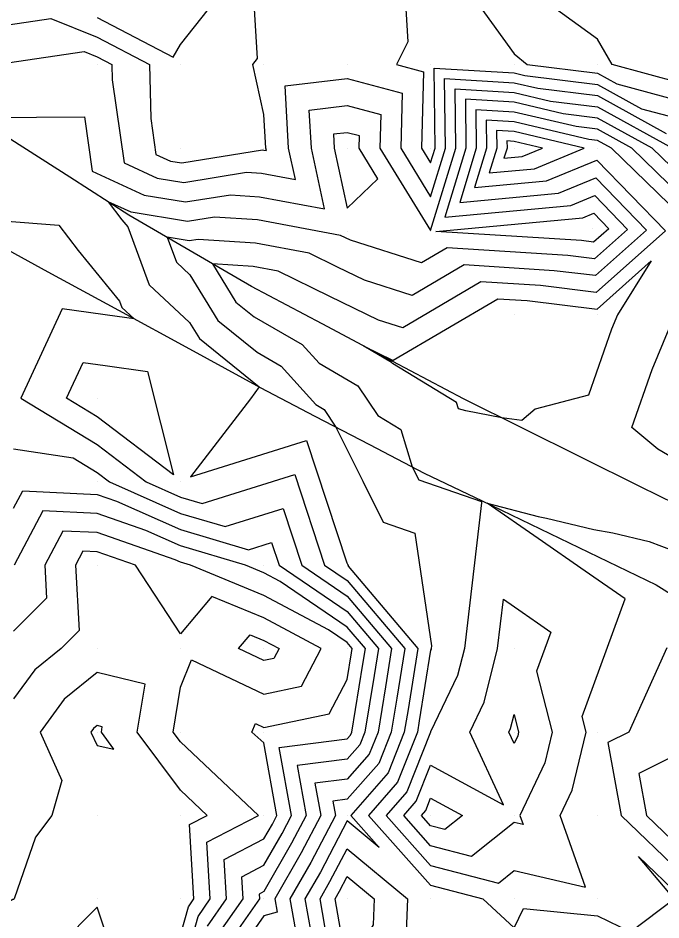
# Model space of a CAD drawing. Extents: x 2188792 to 2191981, y 386090 to 389710.
# Drawn here: x 2190290.7 to 2190367.8, y 388137.7 to 388245.8 of the extents above; entities that cross this region are included whole.
import ezdxf

# ---------------------------------------------------------------- set-up
doc = ezdxf.new("R2010")
doc.units = 0
for name, color, linetype in [('DTM Contours Major', 7, 'Continuous'), ('DTM Contours Minor', 7, 'Continuous'), ('Exist DTM QL2 LIDAR Elevation Point', 7, 'Continuous'), ('PH Exist DTM Breakline', 7, 'Continuous')]:
    doc.layers.add(name, color=color, linetype=linetype)

msp = doc.modelspace()

# ---------------------------------------------------------------- linework, layer by layer
at = {"layer": 'DTM Contours Major'}
for points in [[(2190284.76, 388239.75), (2190298.58, 388241.78), (2190300.14, 388241.15), (2190301.91, 388240.22), (2190301.95, 388238.41), (2190303.39, 388228.44), (2190307.35, 388226.6), (2190310.53, 388226.09), (2190318.05, 388227.31), (2190319.87, 388227.19), (2190323.93, 388226.43), (2190323.11, 388230.22), (2190322.68, 388237.68), (2190330.14, 388238.57), (2190336.71, 388236.79), (2190336.55, 388230.22), (2190340.14, 388224.39), (2190341.91, 388230.22), (2190341.81, 388238.55), (2190350.14, 388238.05), (2190352.98, 388237.38), (2190360.14, 388236.5), (2190368.38, 388231.98)], [(2190350.14, 388232.19), (2190348.04, 388232.32), (2190348.07, 388230.22), (2190347.16, 388227.25), (2190352.58, 388227.74), (2190358.55, 388230.22), (2190350.14, 388232.19)], [(2190360.1, 388210.92), (2190366.6, 388216.68), (2190362.54, 388210.22), (2190361.84, 388208.52), (2190359.06, 388200.58), (2190352.67, 388198.91), (2190351.09, 388197.57), (2190348.66, 388197.87), (2190344.35, 388198.72), (2190343.46, 388198.96), (2190343.23, 388199.72), (2190335.55, 388204.4), (2190335.46, 388204.53), (2190332.13, 388206.48), (2190335.55, 388204.81), (2190335.66, 388204.78), (2190348.21, 388212.15), (2190351.7, 388211.93), (2190360.1, 388210.92)], [(2190290.14, 388194.16), (2190297.27, 388193.09), (2190300.14, 388191.34), (2190301.62, 388190.22), (2190310.14, 388186.43), (2190315.52, 388184.84), (2190322.45, 388187), (2190324.7, 388180.22), (2190330.14, 388176.51), (2190335.46, 388170.22), (2190334.72, 388165.63), (2190333.83, 388160.21), (2190332.78, 388157.57), (2190330.14, 388154.57), (2190326.27, 388154.08), (2190326.97, 388150.21), (2190324.62, 388145.74), (2190321.45, 388140.21), (2190321.73, 388138.62), (2190320.14, 388138.17), (2190316.87, 388133.48)], [(2190338.42, 388151.93), (2190340.14, 388156.26), (2190348.88, 388151.48), (2190344.82, 388160.21), (2190346.54, 388163.81), (2190348.17, 388170.22), (2190348.86, 388176.13), (2190351.1, 388174.59), (2190352.97, 388173.3), (2190354.56, 388172.2), (2190352.85, 388167.51), (2190354.73, 388160.21), (2190353.84, 388156.51), (2190350.84, 388150.21), (2190351.22, 388149.13), (2190350.14, 388149.38), (2190345.04, 388145.31), (2190340.14, 388146.59), (2190336.91, 388150.21), (2190338.42, 388151.93)], [(2190317.1, 388170.22), (2190318.49, 388171.87), (2190320.14, 388171.19), (2190321.96, 388170.22), (2190321.33, 388169.02), (2190320.14, 388168.77), (2190317.1, 388170.22)], [(2190310.14, 388135.86), (2190311.09, 388139.26), (2190311.75, 388140.21), (2190311.23, 388149.12), (2190313.36, 388150.21), (2190310.14, 388153.26), (2190304.96, 388160.21), (2190305.9, 388165.97), (2190300.14, 388167.37), (2190296.2, 388164.15), (2190293.3, 388160.21), (2190295.93, 388154.42), (2190294.73, 388150.21), (2190292.75, 388147.6), (2190290.21, 388140.21), (2190290.14, 388140.14), (2190290.06, 388140.14), (2190280.13, 388134.22)], [(2190370.14, 388157.75), (2190365.11, 388155.24), (2190366.02, 388150.21), (2190370.14, 388146.26)]]:
    msp.add_lwpolyline(points, dxfattribs=at)
at = {"layer": 'DTM Contours Minor'}
for points in [[(2190280.35, 388249.03), (2190287.29, 388244.68), (2190294.6, 388245.76), (2190300.14, 388243.51), (2190306.43, 388240.22), (2190306.58, 388233.78), (2190307.2, 388229.45), (2190308.93, 388228.65), (2190310.31, 388228.43), (2190319.97, 388229.99), (2190320.12, 388229.98), (2190320.44, 388229.92), (2190320.37, 388230.22), (2190320.14, 388234.25), (2190318.8, 388240.22), (2190319.39, 388240.97), (2190318.82, 388250.22)], [(2190336.96, 388250.22), (2190337.4, 388242.97), (2190336.04, 388240.22), (2190339.27, 388239.35), (2190339.04, 388230.22), (2190340.14, 388228.44), (2190340.68, 388230.22), (2190340.57, 388239.8), (2190350.14, 388239.22), (2190351.45, 388238.91), (2190360.14, 388237.84), (2190365.42, 388234.94), (2190370.14, 388233.68)], [(2190343.86, 388250.22), (2190350.14, 388241.52), (2190351.71, 388240.22), (2190360.14, 388239.18), (2190362.46, 388237.91), (2190370.14, 388235.84)], [(2190370.14, 388238.01), (2190361.91, 388240.22), (2190360.14, 388243.28), (2190350.61, 388250.22)], [(2190300.14, 388245.87), (2190309.25, 388241.11), (2190310.14, 388242.62), (2190313.49, 388246.87)], [(2190285.7, 388233.84), (2190292.88, 388233.92), (2190298.63, 388233.98), (2190299.57, 388227.43), (2190305.78, 388224.56), (2190310.75, 388223.76), (2190316.13, 388224.63), (2190319.62, 388224.39), (2190327.41, 388222.95), (2190325.85, 388230.22), (2190325.59, 388234.77), (2190330.14, 388235.31), (2190334.15, 388234.23), (2190334.05, 388230.22), (2190340.14, 388220.33), (2190343.14, 388230.22), (2190343.06, 388237.3), (2190350.14, 388236.88), (2190354.51, 388235.85), (2190360.14, 388235.15), (2190369.15, 388230.22)], [(2190370.14, 388226.88), (2190366.7, 388230.22), (2190360.14, 388233.81), (2190356.04, 388234.32), (2190350.14, 388235.71), (2190344.3, 388236.06), (2190344.37, 388230.22), (2190341.86, 388221.94), (2190356.93, 388223.33), (2190359.82, 388224.52), (2190363.76, 388220.46), (2190359.79, 388216.94), (2190356.59, 388217.32), (2190342.11, 388218.25), (2190339.04, 388216.44), (2190330.51, 388219.17), (2190329.93, 388219.45), (2190329.32, 388219.75), (2190319.37, 388221.6), (2190314.21, 388221.95), (2190310.97, 388221.42), (2190304.21, 388222.52), (2190301.47, 388223.78), (2190303.13, 388221.61), (2190303.81, 388220.79), (2190306.39, 388213.82), (2190311.23, 388209.32), (2190312.43, 388207.37), (2190319.56, 388201.59), (2190318.52, 388200.14), (2190311.36, 388190.82), (2190325.24, 388195.15), (2190330.08, 388180.48), (2190330.16, 388180.33), (2190330.19, 388180.27), (2190330.23, 388180.26), (2190330.25, 388180.11), (2190338.6, 388170.22), (2190337.43, 388162.93), (2190336.98, 388160.21), (2190335.04, 388155.32), (2190330.55, 388150.21), (2190333.98, 388146.37), (2190330.14, 388149.57), (2190326.92, 388143.43), (2190325.07, 388140.21), (2190326.12, 388134.23)], [(2190370.14, 388224.51), (2190364.25, 388230.22), (2190360.14, 388232.47), (2190357.57, 388232.79), (2190350.14, 388234.54), (2190345.55, 388234.81), (2190345.61, 388230.22), (2190343.63, 388223.71), (2190355.48, 388224.8), (2190359.94, 388226.65), (2190366.04, 388220.38), (2190359.89, 388214.93), (2190354.96, 388215.52), (2190344.14, 388216.22), (2190337.91, 388212.56), (2190332.19, 388214.39), (2190328.98, 388215.95), (2190325.59, 388217.6), (2190319.12, 388218.81), (2190312.28, 388219.27), (2190311.2, 388219.09), (2190308.55, 388219.52), (2190309.66, 388216.53), (2190311.28, 388215.02), (2190314.61, 388209.56), (2190319.33, 388205.74), (2190322.2, 388204.09), (2190326.36, 388199.47), (2190327.36, 388198.87), (2190328.78, 388196.77), (2190332, 388190.29), (2190334.45, 388185.36), (2190338.23, 388184.06), (2190340.25, 388170.54), (2190340.22, 388170.22), (2190340.2, 388170.16), (2190340.14, 388170.03), (2190338.78, 388161.57), (2190338.56, 388160.21), (2190336.16, 388154.19), (2190332.67, 388150.21), (2190340.14, 388141.85), (2190346.39, 388140.21), (2190350.14, 388136.74), (2190351.29, 388139.06), (2190360.14, 388138.18), (2190364.11, 388136.25), (2190369.35, 388140.21), (2190365.07, 388145.29), (2190370.14, 388140.42)], [(2190370.14, 388222.14), (2190361.81, 388230.22), (2190360.14, 388231.13), (2190359.1, 388231.26), (2190350.14, 388233.36), (2190346.8, 388233.57), (2190346.84, 388230.22), (2190345.4, 388225.48), (2190354.03, 388226.27), (2190360.06, 388228.78), (2190368.31, 388220.29), (2190360, 388212.92), (2190353.33, 388213.73), (2190346.17, 388214.19), (2190336.79, 388208.67), (2190333.87, 388209.6), (2190328.04, 388212.44), (2190321.85, 388215.46), (2190318.87, 388216.01), (2190314, 388216.34), (2190316.79, 388211.75), (2190318.97, 388209.99), (2190324.74, 388206.68), (2190326.76, 388204.43), (2190331.41, 388201.7), (2190333.79, 388198.16), (2190336.55, 388196.48), (2190337.94, 388191.99), (2190338.71, 388190.46), (2190346.23, 388187.86), (2190346.25, 388187.7), (2190344.19, 388170.22), (2190343.37, 388166.98), (2190340.14, 388160.23), (2190340.14, 388160.22), (2190340.14, 388160.21), (2190337.29, 388153.06), (2190334.79, 388150.21), (2190340.14, 388144.22), (2190348.26, 388142.1), (2190350.14, 388143.6), (2190358.72, 388141.63), (2190355.65, 388150.21), (2190357.1, 388153.25), (2190358.78, 388160.21), (2190358.3, 388162.06), (2190363.47, 388176.2), (2190358.67, 388179.51), (2190353.03, 388183.4), (2190346.9, 388187.63), (2190353.02, 388186.06), (2190354.04, 388185.87), (2190359.69, 388184.48), (2190361.97, 388184.09), (2190366.36, 388183.06), (2190369.29, 388181.93)], [(2190331.55, 388230.22), (2190331.59, 388231.67), (2190330.14, 388232.06), (2190328.49, 388231.87), (2190328.59, 388230.22), (2190330.14, 388223.01), (2190333.82, 388226.54), (2190331.55, 388230.22)], [(2190350.14, 388231.02), (2190349.29, 388231.07), (2190349.3, 388230.22), (2190348.93, 388229.01), (2190351.13, 388229.22), (2190353.55, 388230.22), (2190350.14, 388231.02)], [(2190340.77, 388220.23), (2190358.38, 388221.85), (2190359.69, 388222.4), (2190361.49, 388220.55), (2190359.68, 388218.94), (2190358.23, 388219.12), (2190340.77, 388220.23)], [(2190288.84, 388221.5), (2190295.54, 388220.98), (2190297.87, 388217.93), (2190302.85, 388211.87), (2190303.13, 388211.1), (2190304.58, 388209.76), (2190302.55, 388210.04), (2190295.97, 388210.95), (2190291.01, 388200.22), (2190300.14, 388194.67), (2190306.01, 388190.22), (2190310.14, 388188.38), (2190312.75, 388187.61), (2190323.85, 388191.07), (2190327.43, 388180.22), (2190330.14, 388178.38), (2190337.03, 388170.22), (2190336.07, 388164.28), (2190335.41, 388160.21), (2190333.91, 388156.45), (2190330.14, 388152.16), (2190328.41, 388151.94), (2190328.72, 388150.21), (2190325.77, 388144.58), (2190323.26, 388140.21), (2190323.92, 388136.43)], [(2190371.05, 388191.97), (2190367.37, 388194.14), (2190364.27, 388196.72), (2190366.7, 388203.67), (2190369.41, 388210.22)], [(2190300.14, 388198), (2190296.48, 388200.22), (2190298.47, 388204.52), (2190301.1, 388204.15), (2190306.17, 388203.45), (2190309.32, 388191.04), (2190300.14, 388198)], [(2190290.14, 388187.06), (2190291.23, 388189.13), (2190300.14, 388188.7), (2190302.47, 388187.89), (2190310.14, 388184.48), (2190318.29, 388182.06), (2190321.06, 388182.93), (2190321.96, 388180.22), (2190330.14, 388174.65), (2190333.88, 388170.22), (2190333.37, 388166.99), (2190332.26, 388160.21), (2190331.65, 388158.7), (2190330.14, 388156.98), (2190324.13, 388156.22), (2190325.21, 388150.21), (2190323.47, 388146.89), (2190320.14, 388141.08), (2190319.56, 388140.79), (2190319.6, 388140.21), (2190315.71, 388134.64)], [(2190314.56, 388135.79), (2190317.64, 388140.21), (2190317.48, 388142.87), (2190320.14, 388144.24), (2190322.32, 388148.04), (2190323.46, 388150.21), (2190321.99, 388158.36), (2190330.14, 388159.39), (2190330.53, 388159.83), (2190330.68, 388160.21), (2190332.01, 388168.34), (2190332.31, 388170.22), (2190330.14, 388172.79), (2190322.09, 388178.27), (2190320.14, 388179.31), (2190317.93, 388180.22), (2190310.14, 388182.52), (2190305.98, 388184.37), (2190300.14, 388186.41), (2190293.63, 388186.72), (2190290.19, 388180.22)], [(2190313.4, 388136.95), (2190315.68, 388140.21), (2190315.4, 388144.95), (2190320.14, 388147.4), (2190321.16, 388149.19), (2190321.7, 388150.21), (2190320.14, 388158.91), (2190318.7, 388160.21), (2190319.12, 388161.24), (2190320.14, 388160.75), (2190327.96, 388162.39), (2190330.14, 388166.53), (2190330.66, 388169.7), (2190330.74, 388170.22), (2190330.14, 388170.93), (2190327.9, 388172.45), (2190320.14, 388176.6), (2190311.33, 388180.22), (2190310.14, 388180.57), (2190309.5, 388180.85), (2190300.14, 388184.12), (2190296.04, 388184.31), (2190293.87, 388180.22), (2190294.09, 388176.26), (2190290.14, 388172.32)], [(2190310.14, 388130.57), (2190312.25, 388138.1), (2190313.71, 388140.21), (2190313.32, 388147.03), (2190319.48, 388150.21), (2190310.14, 388159.03), (2190309.26, 388160.21), (2190310.14, 388165.61), (2190311.47, 388168.88), (2190320.14, 388164.76), (2190324.64, 388165.71), (2190327.02, 388170.22), (2190320.14, 388173.9), (2190313.9, 388176.46), (2190310.14, 388171.97), (2190304.75, 388180.22), (2190300.14, 388181.82), (2190298.45, 388181.91), (2190297.55, 388180.22), (2190297.98, 388172.37), (2190295.82, 388170.22), (2190292.69, 388167.66), (2190290.14, 388164.2)], [(2190368.46, 388170.31), (2190363.91, 388160.21), (2190361.4, 388158.96), (2190362.98, 388150.21), (2190370.14, 388143.34)], [(2190349.71, 388160.64), (2190350.14, 388162.33), (2190350.69, 388160.21), (2190350.58, 388159.77), (2190350.14, 388158.85), (2190349.51, 388160.21), (2190349.71, 388160.64)], [(2190302.17, 388158.18), (2190300.66, 388160.21), (2190300.76, 388160.84), (2190300.14, 388160.99), (2190299.71, 388160.64), (2190299.4, 388160.21), (2190300.14, 388158.59), (2190302.17, 388158.18)], [(2190339.55, 388150.81), (2190340.14, 388152.3), (2190343.95, 388150.21), (2190341.83, 388148.53), (2190340.14, 388148.97), (2190339.03, 388150.21), (2190339.55, 388150.81)], [(2190328.07, 388142.28), (2190330.14, 388146.23), (2190337.37, 388140.21), (2190337.1, 388133.25), (2190335.28, 388130.21), (2190330.14, 388126.85), (2190321.84, 388130.21), (2190328.31, 388132.04), (2190326.88, 388140.21), (2190328.07, 388142.28)], [(2190329.22, 388141.13), (2190330.14, 388142.88), (2190333.35, 388140.21), (2190333.23, 388137.12), (2190330.14, 388131.95), (2190328.69, 388140.21), (2190329.22, 388141.13)], [(2190300.14, 388139.21), (2190291.19, 388130.21), (2190300.14, 388124.52), (2190300.93, 388129.42), (2190303.14, 388130.21), (2190300.14, 388139.21)]]:
    msp.add_lwpolyline(points, dxfattribs=at)
at = {"layer": 'Exist DTM QL2 LIDAR Elevation Point'}
for p, q in [((2190300.14, 388240.22), (2190300.14, 388240.22)), ((2190310.14, 388240.22), (2190310.14, 388240.22)), ((2190320.14, 388240.22), (2190320.14, 388240.22)), ((2190330.14, 388240.22), (2190330.14, 388240.22)), ((2190340.14, 388240.22), (2190340.14, 388240.22)), ((2190350.14, 388240.22), (2190350.14, 388240.22)), ((2190360.14, 388240.22), (2190360.14, 388240.22)), ((2190310.14, 388230.22), (2190310.14, 388230.22)), ((2190320.14, 388230.22), (2190320.14, 388230.22)), ((2190330.14, 388230.22), (2190330.14, 388230.22)), ((2190340.14, 388230.22), (2190340.14, 388230.22)), ((2190350.14, 388230.22), (2190350.14, 388230.22)), ((2190360.14, 388230.22), (2190360.14, 388230.22)), ((2190330.14, 388220.22), (2190330.14, 388220.22)), ((2190340.14, 388220.22), (2190340.14, 388220.22)), ((2190359.59, 388220.62), (2190359.59, 388220.62)), ((2190350.14, 388210.22), (2190350.14, 388210.22)), ((2190360.14, 388210.22), (2190360.14, 388210.22)), ((2190300.14, 388200.22), (2190300.14, 388200.22)), ((2190300.14, 388190.22), (2190300.14, 388190.22)), ((2190310.14, 388190.22), (2190310.14, 388190.22)), ((2190300.14, 388180.22), (2190300.14, 388180.22)), ((2190310.14, 388180.22), (2190310.14, 388180.22)), ((2190320.14, 388180.22), (2190320.14, 388180.22)), ((2190330.14, 388180.22), (2190330.14, 388180.22)), ((2190300.14, 388170.22), (2190300.14, 388170.22)), ((2190310.14, 388170.22), (2190310.14, 388170.22)), ((2190320.14, 388170.22), (2190320.14, 388170.22)), ((2190330.14, 388170.22), (2190330.14, 388170.22)), ((2190340.14, 388170.22), (2190340.14, 388170.22)), ((2190350.14, 388170.22), (2190350.14, 388170.22)), ((2190300.14, 388160.21), (2190300.14, 388160.21)), ((2190310.14, 388160.21), (2190310.14, 388160.21)), ((2190320.14, 388160.21), (2190320.14, 388160.21)), ((2190330.14, 388160.21), (2190330.14, 388160.21)), ((2190340.14, 388160.21), (2190340.14, 388160.21)), ((2190350.14, 388160.21), (2190350.14, 388160.21)), ((2190360.14, 388160.21), (2190360.14, 388160.21)), ((2190300.14, 388150.21), (2190300.14, 388150.21)), ((2190310.14, 388150.21), (2190310.14, 388150.21)), ((2190320.14, 388150.21), (2190320.14, 388150.21)), ((2190330.14, 388150.21), (2190330.14, 388150.21)), ((2190340.14, 388150.21), (2190340.14, 388150.21)), ((2190350.14, 388150.21), (2190350.14, 388150.21)), ((2190360.14, 388150.21), (2190360.14, 388150.21)), ((2190300.14, 388140.21), (2190300.14, 388140.21)), ((2190310.14, 388140.21), (2190310.14, 388140.21)), ((2190320.14, 388140.21), (2190320.14, 388140.21)), ((2190330.14, 388140.21), (2190330.14, 388140.21)), ((2190340.14, 388140.21), (2190340.14, 388140.21)), ((2190350.14, 388140.21), (2190350.14, 388140.21)), ((2190360.14, 388140.21), (2190360.14, 388140.21))]:
    msp.add_line(p, q, dxfattribs=at)
at = {"layer": 'PH Exist DTM Breakline'}
for points in [[(2190371.66, 388186.49), (2190365.29, 388189.61), (2190358.23, 388193.12), (2190351.16, 388196.63), (2190344.09, 388200.14), (2190335.61, 388204.63), (2190327.14, 388209.13), (2190318.66, 388213.62), (2190311.31, 388217.91), (2190303.96, 388222.19), (2190296.87, 388226.71), (2190289.79, 388231.23), (2190282.7, 388235.75), (2190275.62, 388240.27), (2190267.73, 388245.75), (2190259.84, 388251.24), (2190251.78, 388256.25), (2190243.73, 388261.26)], [(2190237.19, 388245.56), (2190245.47, 388241.36), (2190253.75, 388237.15), (2190262.03, 388232.94), (2190270.08, 388228.55), (2190278.14, 388224.17), (2190286.19, 388219.78), (2190294.25, 388215.39), (2190302.73, 388210.77), (2190311.21, 388206.14), (2190319.68, 388201.52), (2190326.25, 388198.09), (2190332.81, 388194.67), (2190339.37, 388191.25), (2190346.33, 388187.91), (2190353.28, 388184.56), (2190360.24, 388181.22), (2190367.2, 388177.88), (2190374.59, 388173.21)]]:
    msp.add_lwpolyline(points, dxfattribs=at)

doc.saveas('drawing.dxf')
